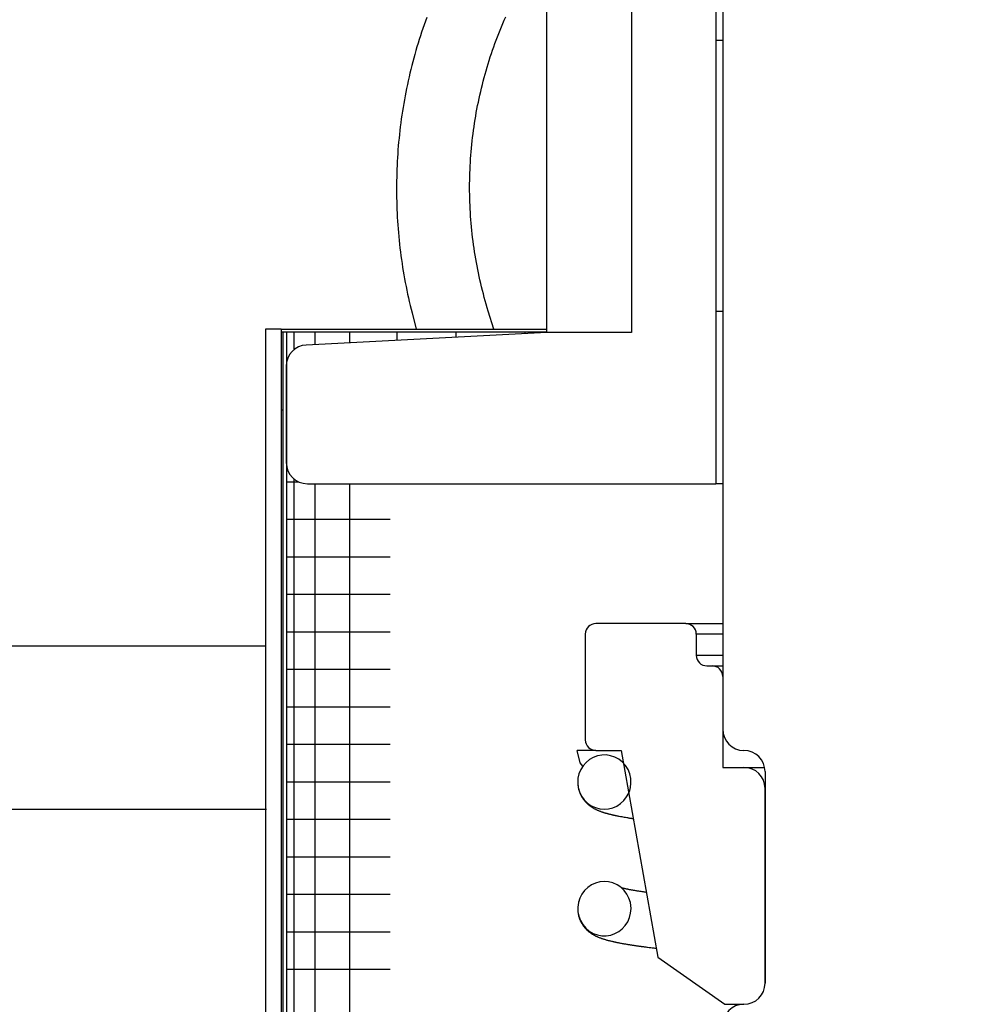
# Model space of a CAD drawing. Extents: x -169 to 2224, y 0 to 2796.
# Tile 271 of 530: x 1601.66 to 1603.07, y 973.31 to 974.77. Entities that reach past the tile are written whole.
import ezdxf

# ---------------------------------------------------------------- set-up
doc = ezdxf.new("R2010")
doc.units = 0
doc.header["$MEASUREMENT"] = 0
doc.header["$PDSIZE"] = 1
doc.layers.get('DEFPOINTS').update_dxf_attribs({"linetype": 'CONTINUOUS'})
doc.layers.add('DIM', color=3, linetype='CONTINUOUS')
doc.layers.add('SPILL-BUCKET', color=1, linetype='CONTINUOUS')
doc.styles.add('SIMPLEX', font='simplex')
doc.dimstyles.new('DIM64', dxfattribs={"dimscale": 64, "dimtxt": 0.09375, "dimasz": 0.09375, "dimexe": 0.0625, "dimexo": 0.0625, "dimgap": 0.046875, "dimtad": 1, "dimdec": 4, "dimzin": 3, "dimdsep": 46, "dimlunit": 4, "dimtxsty": 'SIMPLEX', "dimcen": 0, "dimclrd": 256, "dimclre": 256, "dimclrt": 256, "dimadec": 0, "dimazin": 0, "dimtfac": 1, "dimtdec": 4, "dimtmove": 0, "dimatfit": 3, "dimfxl": 1, "dimfrac": 2, "dimtolj": 1, "dimtzin": 0, "dimarcsym": 0})

# ---------------------------------------------------------------- blocks, each defined once
blk = doc.blocks.new('*D48')
at = {"layer": 'DEFPOINTS', "color": 0, "transparency": 16777216}
for p in [(2031.7725, 978.296), (1368.5472, 978.0147), (2031.7725, 700.5233)]:
    blk.add_point(p, dxfattribs=at)
at = {"layer": 'DIM', "lineweight": -2, "transparency": 16777216}
for p, q in [((2031.7725, 974.296), (2031.7725, 696.5233)), ((1368.5472, 974.0147), (1368.5472, 696.5233)), ((1374.5472, 700.5233), (2025.7725, 700.5233))]:
    blk.add_line(p, q, dxfattribs=at)
at = {"layer": 'DIM', "transparency": 16777216}
for points in [[(1374.5472, 701.5233), (1374.5472, 699.5233), (1368.5472, 700.5233)], [(2025.7725, 701.5233), (2025.7725, 699.5233), (2031.7725, 700.5233)]]:
    blk.add_solid(points, dxfattribs=at)
at = {"layer": 'DIM', "transparency": 16777216, "insert": (1700.1599, 708.0947), "char_height": 6, "attachment_point": 5, "style": 'SIMPLEX'}
blk.add_mtext('\\A1;55\'-3 1/4" (F.V. TANK SLAB)', dxfattribs=at)

msp = doc.modelspace()

# ---------------------------------------------------------------- linework, layer by layer
at = {"layer": 'SPILL-BUCKET', "color": 1, "linetype": 'Continuous'}
for p, q in [((1602.68983, 975.76922), (1602.68983, 974.3372)), ((1602.44, 974.30578), (1602.44, 975.6443)), ((1602.56491, 975.6443), (1602.56491, 974.30578)), ((1602.69982, 974.73667), (1602.68983, 974.73667)), ((1602.68983, 974.3372), (1602.68983, 974.08237)), ((1602.68983, 974.3372), (1602.69234, 974.3372)), ((1602.69234, 974.3372), (1602.69982, 974.3372)), ((1602.44, 974.30578), (1602.08486, 974.28717)), ((1602.56491, 974.30578), (1602.44, 974.30578)), ((1602.05526, 974.25598), (1602.05526, 974.1136)), ((1602.08649, 974.08237), (1602.68983, 974.08237)), ((1602.69234, 974.08237), (1602.68983, 974.08237)), ((1602.69982, 974.08237), (1602.69234, 974.08237))]:
    msp.add_line(p, q, dxfattribs=at)
at = {"layer": 'SPILL-BUCKET', "linetype": 'Continuous'}
for p, q in [((1602.26067, 974.76538), (1602.25876, 974.75997)), ((1602.26262, 974.77077), (1602.26067, 974.76538)), ((1602.3751, 974.76192), (1602.37718, 974.76679)), ((1602.37718, 974.76679), (1602.37931, 974.77164)), ((1602.25689, 974.75455), (1602.25507, 974.74911)), ((1602.25876, 974.75997), (1602.25689, 974.75455)), ((1602.36911, 974.74721), (1602.37106, 974.75213)), ((1602.37106, 974.75213), (1602.37306, 974.75704)), ((1602.37306, 974.75704), (1602.3751, 974.76192)), ((1602.25155, 974.73819), (1602.24986, 974.73271)), ((1602.25329, 974.74366), (1602.25155, 974.73819)), ((1602.25507, 974.74911), (1602.25329, 974.74366)), ((1602.36349, 974.73236), (1602.36532, 974.73733)), ((1602.36532, 974.73733), (1602.36719, 974.74228)), ((1602.36719, 974.74228), (1602.36911, 974.74721)), ((1602.2466, 974.72172), (1602.24504, 974.7162)), ((1602.24821, 974.72722), (1602.2466, 974.72172)), ((1602.24986, 974.73271), (1602.24821, 974.72722)), ((1602.35825, 974.71737), (1602.35996, 974.72238)), ((1602.35996, 974.72238), (1602.3617, 974.72738)), ((1602.3617, 974.72738), (1602.36349, 974.73236)), ((1602.24351, 974.71067), (1602.24204, 974.70513)), ((1602.24504, 974.7162), (1602.24351, 974.71067)), ((1602.3534, 974.70225), (1602.35497, 974.7073)), ((1602.35497, 974.7073), (1602.35659, 974.71234)), ((1602.35659, 974.71234), (1602.35825, 974.71737)), ((1602.23921, 974.69401), (1602.23787, 974.68844)), ((1602.2406, 974.69958), (1602.23921, 974.69401)), ((1602.24204, 974.70513), (1602.2406, 974.69958)), ((1602.35038, 974.6921), (1602.35187, 974.69718)), ((1602.35187, 974.69718), (1602.3534, 974.70225)), ((1602.23656, 974.68286), (1602.23531, 974.67726)), ((1602.23787, 974.68844), (1602.23656, 974.68286)), ((1602.34618, 974.67678), (1602.34754, 974.6819)), ((1602.34754, 974.6819), (1602.34894, 974.68701)), ((1602.34894, 974.68701), (1602.35038, 974.6921)), ((1602.23292, 974.66604), (1602.23179, 974.66042)), ((1602.23409, 974.67165), (1602.23292, 974.66604)), ((1602.23531, 974.67726), (1602.23409, 974.67165)), ((1602.34237, 974.66137), (1602.34359, 974.66652)), ((1602.34359, 974.66652), (1602.34487, 974.67166)), ((1602.34487, 974.67166), (1602.34618, 974.67678)), ((1602.22967, 974.64915), (1602.22868, 974.6435)), ((1602.23071, 974.65479), (1602.22967, 974.64915)), ((1602.23179, 974.66042), (1602.23071, 974.65479)), ((1602.33895, 974.64586), (1602.34005, 974.65104)), ((1602.34005, 974.65104), (1602.34119, 974.65621)), ((1602.34119, 974.65621), (1602.34237, 974.66137)), ((1602.22773, 974.63785), (1602.22683, 974.63218)), ((1602.22868, 974.6435), (1602.22773, 974.63785)), ((1602.33594, 974.63027), (1602.3369, 974.63548)), ((1602.3369, 974.63548), (1602.3379, 974.64067)), ((1602.3379, 974.64067), (1602.33895, 974.64586)), ((1602.22515, 974.62084), (1602.22438, 974.61516)), ((1602.22597, 974.62651), (1602.22515, 974.62084)), ((1602.22683, 974.63218), (1602.22597, 974.62651)), ((1602.33332, 974.61461), (1602.33415, 974.61984)), ((1602.33415, 974.61984), (1602.33502, 974.62506)), ((1602.33502, 974.62506), (1602.33594, 974.63027)), ((1602.22366, 974.60947), (1602.22298, 974.60377)), ((1602.22438, 974.61516), (1602.22366, 974.60947)), ((1602.3318, 974.60414), (1602.33254, 974.60938)), ((1602.33254, 974.60938), (1602.33332, 974.61461)), ((1602.22175, 974.59237), (1602.2212, 974.58666)), ((1602.22234, 974.59807), (1602.22175, 974.59237)), ((1602.22298, 974.60377), (1602.22234, 974.59807)), ((1602.32985, 974.58838), (1602.33045, 974.59364)), ((1602.33045, 974.59364), (1602.3311, 974.59889)), ((1602.3311, 974.59889), (1602.3318, 974.60414)), ((1602.2207, 974.58095), (1602.22024, 974.57524)), ((1602.2212, 974.58666), (1602.2207, 974.58095)), ((1602.3283, 974.57257), (1602.32877, 974.57785)), ((1602.32877, 974.57785), (1602.32929, 974.58311)), ((1602.32929, 974.58311), (1602.32985, 974.58838)), ((1602.21946, 974.56379), (1602.21914, 974.55807)), ((1602.21983, 974.56952), (1602.21946, 974.56379)), ((1602.22024, 974.57524), (1602.21983, 974.56952)), ((1602.32716, 974.55674), (1602.3275, 974.56202)), ((1602.3275, 974.56202), (1602.32788, 974.5673)), ((1602.32788, 974.5673), (1602.3283, 974.57257)), ((1602.21887, 974.55234), (1602.21863, 974.54661)), ((1602.21914, 974.55807), (1602.21887, 974.55234)), ((1602.32663, 974.54617), (1602.32687, 974.55145)), ((1602.32687, 974.55145), (1602.32716, 974.55674)), ((1602.21831, 974.53515), (1602.21821, 974.52942)), ((1602.21845, 974.54088), (1602.21831, 974.53515)), ((1602.21863, 974.54661), (1602.21845, 974.54088)), ((1602.32616, 974.53029), (1602.32627, 974.53559)), ((1602.32627, 974.53559), (1602.32643, 974.54088)), ((1602.32643, 974.54088), (1602.32663, 974.54617)), ((1602.21816, 974.52368), (1602.21815, 974.51795)), ((1602.21815, 974.51795), (1602.21815, 974.51604)), ((1602.21821, 974.52942), (1602.21816, 974.52368)), ((1602.32608, 974.51971), (1602.3261, 974.525)), ((1602.3261, 974.51442), (1602.32608, 974.51971)), ((1602.3261, 974.525), (1602.32616, 974.53029)), ((1602.21815, 974.51604), (1602.21817, 974.51031)), ((1602.21817, 974.51031), (1602.21824, 974.50457)), ((1602.21824, 974.50457), (1602.21835, 974.49884)), ((1602.32617, 974.50912), (1602.3261, 974.51442)), ((1602.32629, 974.50383), (1602.32617, 974.50912)), ((1602.32645, 974.49854), (1602.32629, 974.50383)), ((1602.21835, 974.49884), (1602.2185, 974.49311)), ((1602.2185, 974.49311), (1602.21871, 974.48738)), ((1602.32665, 974.49325), (1602.32645, 974.49854)), ((1602.3269, 974.48797), (1602.32665, 974.49325)), ((1602.21871, 974.48738), (1602.21895, 974.48165)), ((1602.21895, 974.48165), (1602.21924, 974.47592)), ((1602.21924, 974.47592), (1602.21958, 974.4702)), ((1602.3272, 974.48268), (1602.3269, 974.48797)), ((1602.32754, 974.4774), (1602.3272, 974.48268)), ((1602.32793, 974.47212), (1602.32754, 974.4774)), ((1602.21958, 974.4702), (1602.21996, 974.46448)), ((1602.21996, 974.46448), (1602.22039, 974.45876)), ((1602.32836, 974.46685), (1602.32793, 974.47212)), ((1602.32883, 974.46157), (1602.32836, 974.46685)), ((1602.32935, 974.45631), (1602.32883, 974.46157)), ((1602.22039, 974.45876), (1602.22086, 974.45305)), ((1602.22086, 974.45305), (1602.22137, 974.44733)), ((1602.22137, 974.44733), (1602.22194, 974.44163)), ((1602.32992, 974.45104), (1602.32935, 974.45631)), ((1602.33053, 974.44579), (1602.32992, 974.45104)), ((1602.33118, 974.44054), (1602.33053, 974.44579)), ((1602.22194, 974.44163), (1602.22254, 974.43593)), ((1602.22254, 974.43593), (1602.22319, 974.43023)), ((1602.33188, 974.43529), (1602.33118, 974.44054)), ((1602.33263, 974.43005), (1602.33188, 974.43529)), ((1602.22319, 974.43023), (1602.22389, 974.42454)), ((1602.22389, 974.42454), (1602.22463, 974.41885)), ((1602.22463, 974.41885), (1602.22541, 974.41317)), ((1602.33342, 974.42481), (1602.33263, 974.43005)), ((1602.33425, 974.41959), (1602.33342, 974.42481)), ((1602.33513, 974.41437), (1602.33425, 974.41959)), ((1602.22541, 974.41317), (1602.22624, 974.4075)), ((1602.22624, 974.4075), (1602.22712, 974.40183)), ((1602.22712, 974.40183), (1602.22804, 974.39617)), ((1602.33605, 974.40916), (1602.33513, 974.41437)), ((1602.33702, 974.40395), (1602.33605, 974.40916)), ((1602.33803, 974.39876), (1602.33702, 974.40395)), ((1602.22804, 974.39617), (1602.229, 974.39052)), ((1602.229, 974.39052), (1602.23001, 974.38487)), ((1602.33908, 974.39357), (1602.33803, 974.39876)), ((1602.34018, 974.38839), (1602.33908, 974.39357)), ((1602.34133, 974.38323), (1602.34018, 974.38839)), ((1602.23001, 974.38487), (1602.23106, 974.37923)), ((1602.23106, 974.37923), (1602.23215, 974.3736)), ((1602.23215, 974.3736), (1602.2333, 974.36799)), ((1602.34251, 974.37807), (1602.34133, 974.38323)), ((1602.34375, 974.37292), (1602.34251, 974.37807)), ((1602.34502, 974.36778), (1602.34375, 974.37292)), ((1602.2333, 974.36799), (1602.23448, 974.36237)), ((1602.23448, 974.36237), (1602.23571, 974.35677)), ((1602.34634, 974.36265), (1602.34502, 974.36778)), ((1602.3477, 974.35754), (1602.34634, 974.36265)), ((1602.23571, 974.35677), (1602.23698, 974.35118)), ((1602.23698, 974.35118), (1602.2383, 974.3456)), ((1602.2383, 974.3456), (1602.23966, 974.34003)), ((1602.34911, 974.35244), (1602.3477, 974.35754)), ((1602.35056, 974.34734), (1602.34911, 974.35244)), ((1602.35205, 974.34227), (1602.35056, 974.34734)), ((1602.23966, 974.34003), (1602.24106, 974.33447)), ((1602.24106, 974.33447), (1602.24725, 974.31077)), ((1602.35359, 974.3372), (1602.35205, 974.34227)), ((1602.36185, 974.31077), (1602.35359, 974.3372)), ((1602.64517, 973.87601), (1602.51245, 973.87601)), ((1602.64517, 973.87601), (1602.65141, 973.87601)), ((1602.65141, 973.87601), (1602.69982, 973.87601)), ((1602.49684, 973.8604), (1602.49684, 973.70425)), ((1602.69982, 973.8604), (1602.66079, 973.8604)), ((1602.66079, 973.8604), (1602.66079, 973.82917)), ((1602.66079, 973.82917), (1602.67072, 973.82917)), ((1602.67072, 973.82917), (1602.69982, 973.82917)), ((1602.6764, 973.81355), (1602.68421, 973.81355)), ((1602.68421, 973.81355), (1602.68814, 973.81355)), ((1602.68814, 973.81355), (1602.69982, 973.81355)), ((1602.69982, 973.79794), (1602.69982, 973.66366)), ((1602.51245, 973.68864), (1602.54992, 973.68864)), ((1602.54992, 973.68864), (1602.60375, 973.38335)), ((1602.69982, 973.66366), (1602.73105, 973.66366)), ((1602.73105, 973.66366), (1602.73884, 973.66366)), ((1602.73884, 973.66366), (1602.76165, 973.66366)), ((1602.60375, 973.38335), (1602.70294, 973.3139)), ((1602.70294, 973.3139), (1602.73105, 973.3139))]:
    msp.add_line(p, q, dxfattribs=at)
at = {"layer": 'SPILL-BUCKET', "color": 7, "linetype": 'Continuous'}
for p, q in [((1602.69982, 974.7669), (1602.69982, 973.71987)), ((1602.04777, 974.31077), (1602.02478, 974.31077)), ((1602.02478, 974.31077), (1602.02478, 972.03733)), ((1602.04777, 974.31077), (1602.04777, 972.03733)), ((1602.04777, 974.31077), (1602.44001, 974.31077)), ((1602.04777, 974.30661), (1602.44005, 974.30661)), ((1602.05026, 974.30661), (1602.05026, 972.03733)), ((1602.05576, 974.30661), (1602.05576, 972.03733)), ((1602.06624, 974.30661), (1602.06624, 974.27974)), ((1602.09742, 974.30661), (1602.09742, 974.28782)), ((1602.14858, 974.30661), (1602.14858, 974.29048)), ((1602.21851, 974.30661), (1602.21851, 974.29417)), ((1602.30558, 974.30661), (1602.30558, 974.2987)), ((1602.40775, 974.30661), (1602.40775, 974.30406)), ((1602.04777, 974.19154), (1602.04839, 974.19154)), ((1602.04839, 974.19154), (1602.05027, 974.19154)), ((1602.05576, 974.08522), (1602.0602, 974.08522)), ((1602.0602, 974.08522), (1602.07346, 974.08522)), ((1602.06624, 974.08982), (1602.06624, 972.19309)), ((1602.09742, 974.08234), (1602.09742, 972.19316)), ((1602.14858, 974.08234), (1602.14858, 972.19316)), ((1602.05576, 974.02987), (1602.06204, 974.02987)), ((1602.06204, 974.02987), (1602.0808, 974.02987)), ((1602.0808, 974.02987), (1602.11178, 974.02987)), ((1602.11178, 974.02987), (1602.15453, 974.02987)), ((1602.15453, 974.02987), (1602.20846, 974.02987)), ((1602.05576, 973.97452), (1602.06204, 973.97452)), ((1602.06204, 973.97452), (1602.0808, 973.97452)), ((1602.0808, 973.97452), (1602.11178, 973.97452)), ((1602.11178, 973.97452), (1602.15453, 973.97452)), ((1602.15453, 973.97452), (1602.20846, 973.97452)), ((1602.05576, 973.91917), (1602.06204, 973.91917)), ((1602.06204, 973.91917), (1602.0808, 973.91917)), ((1602.0808, 973.91917), (1602.11178, 973.91917)), ((1602.11178, 973.91917), (1602.15453, 973.91917)), ((1602.15453, 973.91917), (1602.20846, 973.91917)), ((1602.05576, 973.86382), (1602.06204, 973.86382)), ((1602.06204, 973.86382), (1602.0808, 973.86382)), ((1602.0808, 973.86382), (1602.11178, 973.86382)), ((1602.11178, 973.86382), (1602.15453, 973.86382)), ((1602.15453, 973.86382), (1602.20846, 973.86382)), ((1602.02467, 973.84272), (1601.20794, 973.84272)), ((1602.05576, 973.80848), (1602.06204, 973.80848)), ((1602.06204, 973.80848), (1602.0808, 973.80848)), ((1602.0808, 973.80848), (1602.11178, 973.80848)), ((1602.11178, 973.80848), (1602.15453, 973.80848)), ((1602.15453, 973.80848), (1602.20846, 973.80848)), ((1602.05576, 973.75313), (1602.06204, 973.75313)), ((1602.06204, 973.75313), (1602.0808, 973.75313)), ((1602.0808, 973.75313), (1602.11178, 973.75313)), ((1602.11178, 973.75313), (1602.15453, 973.75313)), ((1602.15453, 973.75313), (1602.20846, 973.75313)), ((1602.05576, 973.69778), (1602.06204, 973.69778)), ((1602.06204, 973.69778), (1602.0808, 973.69778)), ((1602.0808, 973.69778), (1602.11178, 973.69778)), ((1602.11178, 973.69778), (1602.15453, 973.69778)), ((1602.15453, 973.69778), (1602.20846, 973.69778)), ((1602.48935, 973.67056), (1602.48503, 973.68864)), ((1602.51245, 973.68864), (1602.48503, 973.68864)), ((1602.50303, 973.67522), (1602.49794, 973.67105)), ((1602.50869, 973.67844), (1602.50303, 973.67522)), ((1602.5148, 973.68069), (1602.50869, 973.67844)), ((1602.52123, 973.68187), (1602.5148, 973.68069)), ((1602.52775, 973.68196), (1602.52123, 973.68187)), ((1602.53429, 973.68093), (1602.52775, 973.68196)), ((1602.54056, 973.67881), (1602.53429, 973.68093)), ((1602.54647, 973.67558), (1602.54056, 973.67881)), ((1602.55175, 973.67139), (1602.54647, 973.67558)), ((1602.49009, 973.66043), (1602.48755, 973.65425)), ((1602.49346, 973.66541), (1602.48935, 973.67056)), ((1602.4936, 973.66612), (1602.49009, 973.66043)), ((1602.49794, 973.67105), (1602.4936, 973.66612)), ((1602.5563, 973.66628), (1602.55175, 973.67139)), ((1602.55992, 973.66047), (1602.5563, 973.66628)), ((1602.56251, 973.65411), (1602.55992, 973.66047)), ((1602.48606, 973.64762), (1602.48568, 973.64084)), ((1602.48755, 973.65425), (1602.48606, 973.64762)), ((1602.56399, 973.6474), (1602.56251, 973.65411)), ((1602.56432, 973.64054), (1602.56399, 973.6474)), ((1602.76228, 973.65741), (1602.76228, 973.34512)), ((1602.05576, 973.64243), (1602.06204, 973.64243)), ((1602.06204, 973.64243), (1602.0808, 973.64243)), ((1602.0808, 973.64243), (1602.11178, 973.64243)), ((1602.11178, 973.64243), (1602.15453, 973.64243)), ((1602.15453, 973.64243), (1602.20846, 973.64243)), ((1602.48568, 973.64084), (1602.48645, 973.63402)), ((1602.48592, 973.63732), (1602.48597, 973.63685)), ((1602.48597, 973.63685), (1602.48622, 973.63508)), ((1602.48622, 973.63508), (1602.48654, 973.63333)), ((1602.48645, 973.63402), (1602.48835, 973.62743)), ((1602.48654, 973.63333), (1602.4869, 973.63171)), ((1602.4869, 973.63171), (1602.48732, 973.63013)), ((1602.56245, 973.62969), (1602.5635, 973.63371)), ((1602.5635, 973.63371), (1602.56432, 973.64054)), ((1602.76228, 973.34512), (1602.76228, 973.63243)), ((1602.48732, 973.63013), (1602.48772, 973.62881)), ((1602.48772, 973.62881), (1602.48816, 973.62754)), ((1602.48816, 973.62754), (1602.48856, 973.62646)), ((1602.48835, 973.62743), (1602.49134, 973.62126)), ((1602.48856, 973.62646), (1602.48899, 973.62541)), ((1602.48899, 973.62541), (1602.48941, 973.62443)), ((1602.48941, 973.62443), (1602.48985, 973.62348)), ((1602.48985, 973.62348), (1602.49037, 973.62243)), ((1602.49037, 973.62243), (1602.4909, 973.62143)), ((1602.4909, 973.62143), (1602.49142, 973.62051)), ((1602.49134, 973.62126), (1602.49533, 973.61568)), ((1602.49142, 973.62051), (1602.49193, 973.61965)), ((1602.49193, 973.61965), (1602.4925, 973.61873)), ((1602.4925, 973.61873), (1602.49309, 973.61784)), ((1602.49309, 973.61784), (1602.49381, 973.61681)), ((1602.49381, 973.61681), (1602.49456, 973.61581)), ((1602.5538, 973.61469), (1602.55786, 973.61995)), ((1602.55786, 973.61995), (1602.56099, 973.6258)), ((1602.56099, 973.6258), (1602.56245, 973.62969)), ((1602.49456, 973.61581), (1602.49545, 973.61469)), ((1602.49533, 973.61568), (1602.50016, 973.61092)), ((1602.49545, 973.61469), (1602.49637, 973.6136)), ((1602.49637, 973.6136), (1602.49743, 973.61243)), ((1602.49743, 973.61243), (1602.4985, 973.61133)), ((1602.4985, 973.61133), (1602.49956, 973.61031)), ((1602.49956, 973.61031), (1602.5006, 973.60937)), ((1602.50016, 973.61092), (1602.50573, 973.60706)), ((1602.5006, 973.60937), (1602.50159, 973.60853)), ((1602.50159, 973.60853), (1602.50256, 973.60774)), ((1602.50256, 973.60774), (1602.50344, 973.60707)), ((1602.50344, 973.60707), (1602.50431, 973.60643)), ((1602.50431, 973.60643), (1602.50506, 973.6059)), ((1602.50506, 973.6059), (1602.50579, 973.60541)), ((1602.50573, 973.60706), (1602.51177, 973.60426)), ((1602.50579, 973.60541), (1602.50635, 973.60504)), ((1602.50635, 973.60504), (1602.50689, 973.6047)), ((1602.50689, 973.6047), (1602.50753, 973.6043)), ((1602.50753, 973.6043), (1602.50817, 973.60392)), ((1602.50817, 973.60392), (1602.5089, 973.6035)), ((1602.5089, 973.6035), (1602.50963, 973.60309)), ((1602.50963, 973.60309), (1602.51034, 973.6027)), ((1602.51034, 973.6027), (1602.51105, 973.60233)), ((1602.51105, 973.60233), (1602.51171, 973.60199)), ((1602.51177, 973.60426), (1602.5182, 973.60252)), ((1602.5182, 973.60252), (1602.52473, 973.60192)), ((1602.52473, 973.60192), (1602.53127, 973.60243)), ((1602.53127, 973.60243), (1602.53758, 973.60402)), ((1602.53758, 973.60402), (1602.54354, 973.60664)), ((1602.54354, 973.60664), (1602.549, 973.61024)), ((1602.549, 973.61024), (1602.5538, 973.61469)), ((1602.02598, 973.60161), (1601.45762, 973.60161)), ((1602.51171, 973.60199), (1602.51236, 973.60167)), ((1602.51236, 973.60167), (1602.51314, 973.6013)), ((1602.51314, 973.6013), (1602.51392, 973.60094)), ((1602.51392, 973.60094), (1602.51462, 973.60063)), ((1602.51462, 973.60063), (1602.51532, 973.60032)), ((1602.51532, 973.60032), (1602.51595, 973.60005)), ((1602.51595, 973.60005), (1602.51658, 973.59979)), ((1602.51658, 973.59979), (1602.51742, 973.59946)), ((1602.51742, 973.59946), (1602.51826, 973.59913)), ((1602.51826, 973.59913), (1602.51912, 973.59881)), ((1602.51912, 973.59881), (1602.51997, 973.5985)), ((1602.51997, 973.5985), (1602.5208, 973.5982)), ((1602.5208, 973.5982), (1602.52164, 973.59792)), ((1602.52164, 973.59792), (1602.52241, 973.59766)), ((1602.52241, 973.59766), (1602.52318, 973.59741)), ((1602.52318, 973.59741), (1602.52382, 973.59721)), ((1602.52382, 973.59721), (1602.52446, 973.597)), ((1602.52446, 973.597), (1602.52521, 973.59677)), ((1602.52521, 973.59677), (1602.52597, 973.59655)), ((1602.52597, 973.59655), (1602.52681, 973.5963)), ((1602.52681, 973.5963), (1602.52765, 973.59606)), ((1602.52765, 973.59606), (1602.52845, 973.59584)), ((1602.52845, 973.59584), (1602.52925, 973.59562)), ((1602.52925, 973.59562), (1602.53, 973.59541)), ((1602.53, 973.59541), (1602.53076, 973.59521)), ((1602.53076, 973.59521), (1602.53156, 973.59501)), ((1602.53156, 973.59501), (1602.53238, 973.5948)), ((1602.53238, 973.5948), (1602.53325, 973.59458)), ((1602.53325, 973.59458), (1602.53413, 973.59437)), ((1602.53413, 973.59437), (1602.53504, 973.59415)), ((1602.53504, 973.59415), (1602.53595, 973.59394)), ((1602.53595, 973.59394), (1602.53654, 973.5938)), ((1602.53654, 973.5938), (1602.53714, 973.59366)), ((1602.53714, 973.59366), (1602.53767, 973.59354)), ((1602.53767, 973.59354), (1602.53821, 973.59342)), ((1602.53821, 973.59342), (1602.53873, 973.59331)), ((1602.53873, 973.59331), (1602.53925, 973.59319)), ((1602.53925, 973.59319), (1602.53986, 973.59306)), ((1602.53986, 973.59306), (1602.54047, 973.59293)), ((1602.54047, 973.59293), (1602.54116, 973.59278)), ((1602.54116, 973.59278), (1602.54186, 973.59263)), ((1602.54186, 973.59263), (1602.54263, 973.59247)), ((1602.54263, 973.59247), (1602.54341, 973.59231)), ((1602.54341, 973.59231), (1602.54423, 973.59215)), ((1602.54423, 973.59215), (1602.54506, 973.59198)), ((1602.54506, 973.59198), (1602.54594, 973.59181)), ((1602.54594, 973.59181), (1602.54683, 973.59164)), ((1602.54683, 973.59164), (1602.5487, 973.59128)), ((1602.5487, 973.59128), (1602.55061, 973.59093)), ((1602.55061, 973.59093), (1602.55246, 973.59059)), ((1602.55246, 973.59059), (1602.55436, 973.59025)), ((1602.55436, 973.59025), (1602.5562, 973.58993)), ((1602.5562, 973.58993), (1602.55807, 973.58962)), ((1602.55807, 973.58962), (1602.55916, 973.58944)), ((1602.55916, 973.58944), (1602.56026, 973.58925)), ((1602.56026, 973.58925), (1602.5613, 973.58908)), ((1602.5613, 973.58908), (1602.56234, 973.58892)), ((1602.56234, 973.58892), (1602.56326, 973.58877)), ((1602.56326, 973.58877), (1602.56418, 973.58862)), ((1602.56418, 973.58862), (1602.56499, 973.5885)), ((1602.56499, 973.5885), (1602.56579, 973.58837)), ((1602.56579, 973.58837), (1602.56647, 973.58827)), ((1602.56647, 973.58827), (1602.56715, 973.58816)), ((1602.56715, 973.58816), (1602.56766, 973.58809)), ((1602.05576, 973.58708), (1602.06204, 973.58708)), ((1602.06204, 973.58708), (1602.0808, 973.58708)), ((1602.0808, 973.58708), (1602.11178, 973.58708)), ((1602.11178, 973.58708), (1602.15453, 973.58708)), ((1602.15453, 973.58708), (1602.20846, 973.58708)), ((1602.05576, 973.53173), (1602.06204, 973.53173)), ((1602.06204, 973.53173), (1602.0808, 973.53173)), ((1602.0808, 973.53173), (1602.11178, 973.53173)), ((1602.11178, 973.53173), (1602.15453, 973.53173)), ((1602.15453, 973.53173), (1602.20846, 973.53173)), ((1602.50049, 973.48638), (1602.49573, 973.48181)), ((1602.50587, 973.49006), (1602.50049, 973.48638)), ((1602.5118, 973.49279), (1602.50587, 973.49006)), ((1602.51809, 973.49449), (1602.5118, 973.49279)), ((1602.52458, 973.49512), (1602.51809, 973.49449)), ((1602.53115, 973.49463), (1602.52458, 973.49512)), ((1602.53754, 973.49304), (1602.53115, 973.49463)), ((1602.54368, 973.49033), (1602.53754, 973.49304)), ((1602.54926, 973.48661), (1602.54368, 973.49033)), ((1602.55419, 973.48194), (1602.54926, 973.48661)), ((1602.05576, 973.47639), (1602.06204, 973.47639)), ((1602.06204, 973.47639), (1602.0808, 973.47639)), ((1602.0808, 973.47639), (1602.11178, 973.47639)), ((1602.11178, 973.47639), (1602.15453, 973.47639)), ((1602.15453, 973.47639), (1602.20846, 973.47639)), ((1602.49179, 973.47652), (1602.48873, 973.47055)), ((1602.49573, 973.48181), (1602.49179, 973.47652)), ((1602.55076, 973.4856), (1602.55028, 973.48573)), ((1602.55121, 973.48549), (1602.55076, 973.4856)), ((1602.55167, 973.48537), (1602.55121, 973.48549)), ((1602.5521, 973.48527), (1602.55167, 973.48537)), ((1602.55255, 973.48516), (1602.5521, 973.48527)), ((1602.55296, 973.48506), (1602.55255, 973.48516)), ((1602.55338, 973.48496), (1602.55296, 973.48506)), ((1602.55379, 973.48486), (1602.55338, 973.48496)), ((1602.55422, 973.48477), (1602.55379, 973.48486)), ((1602.55826, 973.47649), (1602.55419, 973.48194)), ((1602.55471, 973.48466), (1602.55422, 973.48477)), ((1602.55521, 973.48454), (1602.55471, 973.48466)), ((1602.55598, 973.48438), (1602.55521, 973.48454)), ((1602.55678, 973.4842), (1602.55598, 973.48438)), ((1602.55765, 973.48402), (1602.55678, 973.4842)), ((1602.55854, 973.48383), (1602.55765, 973.48402)), ((1602.56134, 973.47044), (1602.55826, 973.47649)), ((1602.55944, 973.48365), (1602.55854, 973.48383)), ((1602.56036, 973.48347), (1602.55944, 973.48365)), ((1602.56129, 973.48329), (1602.56036, 973.48347)), ((1602.56224, 973.48311), (1602.56129, 973.48329)), ((1602.56319, 973.48293), (1602.56224, 973.48311)), ((1602.56417, 973.48274), (1602.56319, 973.48293)), ((1602.56514, 973.48257), (1602.56417, 973.48274)), ((1602.56614, 973.48238), (1602.56514, 973.48257)), ((1602.56713, 973.48221), (1602.56614, 973.48238)), ((1602.56814, 973.48203), (1602.56713, 973.48221)), ((1602.56915, 973.48186), (1602.56814, 973.48203)), ((1602.57017, 973.48169), (1602.56915, 973.48186)), ((1602.57127, 973.4815), (1602.57017, 973.48169)), ((1602.57239, 973.48131), (1602.57127, 973.4815)), ((1602.5736, 973.48112), (1602.57239, 973.48131)), ((1602.57482, 973.48092), (1602.5736, 973.48112)), ((1602.57614, 973.48071), (1602.57482, 973.48092)), ((1602.57748, 973.4805), (1602.57614, 973.48071)), ((1602.57852, 973.48034), (1602.57748, 973.4805)), ((1602.57956, 973.48018), (1602.57852, 973.48034)), ((1602.5806, 973.48003), (1602.57956, 973.48018)), ((1602.58165, 973.47987), (1602.5806, 973.48003)), ((1602.58263, 973.47973), (1602.58165, 973.47987)), ((1602.58362, 973.47958), (1602.58263, 973.47973)), ((1602.58454, 973.47945), (1602.58362, 973.47958)), ((1602.58547, 973.47931), (1602.58454, 973.47945)), ((1602.58688, 973.47911), (1602.58547, 973.47931)), ((1602.48669, 973.46415), (1602.48574, 973.45741)), ((1602.48574, 973.45741), (1602.48591, 973.45059)), ((1602.48873, 973.47055), (1602.48669, 973.46415)), ((1602.48687, 973.46482), (1602.48683, 973.46467)), ((1602.48699, 973.4653), (1602.48687, 973.46482)), ((1602.48711, 973.46576), (1602.48699, 973.4653)), ((1602.56337, 973.46396), (1602.56134, 973.47044)), ((1602.56409, 973.45963), (1602.56337, 973.46396)), ((1602.56435, 973.45525), (1602.56409, 973.45963)), ((1602.4859, 973.45055), (1602.48619, 973.44835)), ((1602.48591, 973.45059), (1602.48724, 973.44385)), ((1602.48619, 973.44835), (1602.48638, 973.4472)), ((1602.48638, 973.4472), (1602.48661, 973.44607)), ((1602.48661, 973.44607), (1602.48681, 973.44515)), ((1602.48681, 973.44515), (1602.48703, 973.44425)), ((1602.48703, 973.44425), (1602.48722, 973.44354)), ((1602.48722, 973.44354), (1602.48743, 973.44284)), ((1602.48724, 973.44385), (1602.48967, 973.43743)), ((1602.48743, 973.44284), (1602.4876, 973.44225)), ((1602.4876, 973.44225), (1602.48779, 973.44168)), ((1602.56217, 973.4419), (1602.56381, 973.44849)), ((1602.56381, 973.44849), (1602.56435, 973.45525)), ((1602.48779, 973.44168), (1602.48801, 973.44101)), ((1602.48801, 973.44101), (1602.48824, 973.44037)), ((1602.48824, 973.44037), (1602.48852, 973.43963)), ((1602.48852, 973.43963), (1602.48881, 973.43891)), ((1602.48881, 973.43891), (1602.48915, 973.4381)), ((1602.48915, 973.4381), (1602.4895, 973.4373)), ((1602.4895, 973.4373), (1602.49009, 973.43605)), ((1602.48967, 973.43743), (1602.49316, 973.43154)), ((1602.49009, 973.43605), (1602.49072, 973.43483)), ((1602.49072, 973.43483), (1602.49135, 973.4337)), ((1602.49135, 973.4337), (1602.49201, 973.43258)), ((1602.49201, 973.43258), (1602.49264, 973.43158)), ((1602.49264, 973.43158), (1602.4933, 973.43061)), ((1602.49316, 973.43154), (1602.49759, 973.42632)), ((1602.4933, 973.43061), (1602.49391, 973.42974)), ((1602.49391, 973.42974), (1602.49454, 973.4289)), ((1602.49454, 973.4289), (1602.49512, 973.42816)), ((1602.49512, 973.42816), (1602.49571, 973.42744)), ((1602.55142, 973.42537), (1602.55586, 973.4302)), ((1602.55586, 973.4302), (1602.5595, 973.43579)), ((1602.5595, 973.43579), (1602.56217, 973.4419)), ((1602.05576, 973.42104), (1602.06204, 973.42104)), ((1602.06204, 973.42104), (1602.0808, 973.42104)), ((1602.0808, 973.42104), (1602.11178, 973.42104)), ((1602.11178, 973.42104), (1602.15453, 973.42104)), ((1602.15453, 973.42104), (1602.20846, 973.42104)), ((1602.49571, 973.42744), (1602.49632, 973.42673)), ((1602.49632, 973.42673), (1602.49693, 973.42604)), ((1602.49693, 973.42604), (1602.49762, 973.4253)), ((1602.49759, 973.42632), (1602.50277, 973.422)), ((1602.49762, 973.4253), (1602.49831, 973.42459)), ((1602.49831, 973.42459), (1602.49884, 973.42406)), ((1602.49884, 973.42406), (1602.49938, 973.42355)), ((1602.49938, 973.42355), (1602.49989, 973.42307)), ((1602.49989, 973.42307), (1602.50041, 973.4226)), ((1602.50041, 973.4226), (1602.50085, 973.42221)), ((1602.50085, 973.42221), (1602.5013, 973.42184)), ((1602.5013, 973.42184), (1602.50166, 973.42154)), ((1602.50166, 973.42154), (1602.50202, 973.42124)), ((1602.50202, 973.42124), (1602.5023, 973.42102)), ((1602.5023, 973.42102), (1602.50257, 973.4208)), ((1602.50257, 973.4208), (1602.50299, 973.42048)), ((1602.50277, 973.422), (1602.50862, 973.41862)), ((1602.50299, 973.42048), (1602.50339, 973.42017)), ((1602.50339, 973.42017), (1602.50391, 973.41978)), ((1602.50391, 973.41978), (1602.50443, 973.41941)), ((1602.50443, 973.41941), (1602.50507, 973.41896)), ((1602.50507, 973.41896), (1602.50571, 973.41853)), ((1602.50571, 973.41853), (1602.5064, 973.41808)), ((1602.5064, 973.41808), (1602.50707, 973.41765)), ((1602.50707, 973.41765), (1602.50776, 973.41723)), ((1602.50776, 973.41723), (1602.50843, 973.41683)), ((1602.50843, 973.41683), (1602.50907, 973.41646)), ((1602.50862, 973.41862), (1602.51485, 973.41635)), ((1602.50907, 973.41646), (1602.50971, 973.41611)), ((1602.50971, 973.41611), (1602.51037, 973.41575)), ((1602.51037, 973.41575), (1602.51102, 973.41541)), ((1602.51102, 973.41541), (1602.51157, 973.41513)), ((1602.51157, 973.41513), (1602.51211, 973.41486)), ((1602.51211, 973.41486), (1602.51263, 973.41461)), ((1602.51263, 973.41461), (1602.51315, 973.41436)), ((1602.51315, 973.41436), (1602.51368, 973.41412)), ((1602.51368, 973.41412), (1602.5142, 973.41388)), ((1602.5142, 973.41388), (1602.51499, 973.41353)), ((1602.51485, 973.41635), (1602.52137, 973.41516)), ((1602.51499, 973.41353), (1602.51576, 973.4132)), ((1602.51576, 973.4132), (1602.51659, 973.41286)), ((1602.52137, 973.41516), (1602.52791, 973.4151)), ((1602.52791, 973.4151), (1602.53436, 973.41613)), ((1602.53436, 973.41613), (1602.54052, 973.41824)), ((1602.54052, 973.41824), (1602.54625, 973.42133)), ((1602.54625, 973.42133), (1602.55142, 973.42537)), ((1602.51659, 973.41286), (1602.51742, 973.41253)), ((1602.51742, 973.41253), (1602.51832, 973.41218)), ((1602.51832, 973.41218), (1602.51921, 973.41184)), ((1602.51921, 973.41184), (1602.5201, 973.41152)), ((1602.5201, 973.41152), (1602.52099, 973.4112)), ((1602.52099, 973.4112), (1602.52179, 973.41093)), ((1602.52179, 973.41093), (1602.52259, 973.41066)), ((1602.52259, 973.41066), (1602.52347, 973.41038)), ((1602.52347, 973.41038), (1602.52434, 973.4101)), ((1602.52434, 973.4101), (1602.52518, 973.40985)), ((1602.52518, 973.40985), (1602.52603, 973.40959)), ((1602.52603, 973.40959), (1602.52689, 973.40934)), ((1602.52689, 973.40934), (1602.52776, 973.40909)), ((1602.52776, 973.40909), (1602.52875, 973.40882)), ((1602.52875, 973.40882), (1602.52974, 973.40855)), ((1602.52974, 973.40855), (1602.53085, 973.40826)), ((1602.53085, 973.40826), (1602.53198, 973.40797)), ((1602.53198, 973.40797), (1602.53313, 973.40768)), ((1602.53313, 973.40768), (1602.53429, 973.4074)), ((1602.53429, 973.4074), (1602.53543, 973.40712)), ((1602.53543, 973.40712), (1602.53658, 973.40686)), ((1602.53658, 973.40686), (1602.53745, 973.40666)), ((1602.53745, 973.40666), (1602.53833, 973.40646)), ((1602.53833, 973.40646), (1602.53916, 973.40628)), ((1602.53916, 973.40628), (1602.54, 973.40609)), ((1602.54, 973.40609), (1602.54084, 973.40591)), ((1602.54084, 973.40591), (1602.54169, 973.40574)), ((1602.54169, 973.40574), (1602.54254, 973.40556)), ((1602.54254, 973.40556), (1602.54341, 973.40538)), ((1602.54341, 973.40538), (1602.54437, 973.40519)), ((1602.54437, 973.40519), (1602.54534, 973.40499)), ((1602.54534, 973.40499), (1602.54645, 973.40477)), ((1602.54645, 973.40477), (1602.54757, 973.40456)), ((1602.54757, 973.40456), (1602.54875, 973.40433)), ((1602.54875, 973.40433), (1602.54995, 973.40411)), ((1602.54995, 973.40411), (1602.55125, 973.40387)), ((1602.55125, 973.40387), (1602.55256, 973.40364)), ((1602.55256, 973.40364), (1602.55383, 973.40341)), ((1602.55383, 973.40341), (1602.55511, 973.40319)), ((1602.55511, 973.40319), (1602.55632, 973.40298)), ((1602.55632, 973.40298), (1602.55755, 973.40277)), ((1602.55755, 973.40277), (1602.55871, 973.40257)), ((1602.55871, 973.40257), (1602.55988, 973.40238)), ((1602.55988, 973.40238), (1602.56098, 973.4022)), ((1602.56098, 973.4022), (1602.56208, 973.40202)), ((1602.56208, 973.40202), (1602.56312, 973.40186)), ((1602.56312, 973.40186), (1602.56417, 973.40169)), ((1602.56417, 973.40169), (1602.56523, 973.40153)), ((1602.56523, 973.40153), (1602.5663, 973.40136)), ((1602.5663, 973.40136), (1602.56743, 973.40119)), ((1602.56743, 973.40119), (1602.56856, 973.40102)), ((1602.56856, 973.40102), (1602.56974, 973.40084)), ((1602.56974, 973.40084), (1602.57093, 973.40066)), ((1602.57093, 973.40066), (1602.57173, 973.40054)), ((1602.57173, 973.40054), (1602.57254, 973.40042)), ((1602.57254, 973.40042), (1602.57338, 973.4003)), ((1602.57338, 973.4003), (1602.57422, 973.40018)), ((1602.57422, 973.40018), (1602.57501, 973.40007)), ((1602.57501, 973.40007), (1602.5758, 973.39995)), ((1602.5758, 973.39995), (1602.57647, 973.39986)), ((1602.57647, 973.39986), (1602.57714, 973.39977)), ((1602.57714, 973.39977), (1602.57768, 973.39969)), ((1602.57768, 973.39969), (1602.57822, 973.39962)), ((1602.57822, 973.39962), (1602.57863, 973.39956)), ((1602.57863, 973.39956), (1602.57904, 973.3995)), ((1602.57904, 973.3995), (1602.57953, 973.39943)), ((1602.57953, 973.39943), (1602.58002, 973.39937)), ((1602.58002, 973.39937), (1602.58063, 973.39928)), ((1602.58063, 973.39928), (1602.58125, 973.3992)), ((1602.58125, 973.3992), (1602.58199, 973.3991)), ((1602.58199, 973.3991), (1602.58273, 973.399)), ((1602.58273, 973.399), (1602.5836, 973.39888)), ((1602.5836, 973.39888), (1602.58448, 973.39876)), ((1602.58448, 973.39876), (1602.58548, 973.39863)), ((1602.58548, 973.39863), (1602.58649, 973.3985)), ((1602.58649, 973.3985), (1602.58755, 973.39836)), ((1602.58755, 973.39836), (1602.58862, 973.39822)), ((1602.58862, 973.39822), (1602.59103, 973.39791)), ((1602.59103, 973.39791), (1602.59347, 973.3976)), ((1602.59347, 973.3976), (1602.59574, 973.39732)), ((1602.59574, 973.39732), (1602.59804, 973.39703)), ((1602.59804, 973.39703), (1602.59958, 973.39684)), ((1602.59958, 973.39684), (1602.60112, 973.39666)), ((1602.60112, 973.39666), (1602.60141, 973.39662)), ((1602.05576, 973.36569), (1602.06204, 973.36569)), ((1602.06204, 973.36569), (1602.0808, 973.36569)), ((1602.0808, 973.36569), (1602.11178, 973.36569)), ((1602.11178, 973.36569), (1602.15453, 973.36569)), ((1602.15453, 973.36569), (1602.20846, 973.36569))]:
    msp.add_line(p, q, dxfattribs=at)
for centre, radius, start, end in [((1602.94965, 974.7669), 0.24983, 0, 180), ((1602.73105, 973.71987), 0.03123, 180, 270), ((1602.73105, 973.65741), 0.03123, 0, 90), ((1602.73105, 973.34512), 0.03123, 270, 0), ((1602.73105, 973.28267), 0.03123, 90, 180)]:
    msp.add_arc(centre, radius, start, end, dxfattribs=at)
at = {"layer": 'SPILL-BUCKET', "color": 1, "linetype": 'Continuous'}
for centre, start, end in [((1602.08649, 974.25598), 93, 180), ((1602.08649, 974.1136), 180, 270)]:
    msp.add_arc(centre, 0.03123, start, end, dxfattribs=at)
at = {"layer": 'SPILL-BUCKET', "linetype": 'Continuous'}
for centre, radius, start, end in [((1602.51245, 973.8604), 0.01561, 90, 180), ((1602.64517, 973.8604), 0.01561, 0, 90), ((1602.6764, 973.82917), 0.01561, 180, 270), ((1602.68421, 973.79794), 0.01561, 0, 90), ((1602.51245, 973.70425), 0.01561, 180, 270), ((1602.73105, 973.63243), 0.03123, 0, 90)]:
    msp.add_arc(centre, radius, start, end, dxfattribs=at)

# ---------------------------------------------------------------- dimensions: what is measured, and where the dimension line sits
at = {"layer": 'DIM'}
dim = msp.add_linear_dim(base=(2031.77254, 700.52328), p1=(1368.54722, 978.01471), p2=(2031.77254, 978.29596), angle=0, text='<> (F.V. TANK SLAB)', dimstyle='DIM64', dxfattribs=at)
dim.commit()
dim.dimension.update_dxf_attribs({"geometry": '*D48', "text_midpoint": (1700.15988, 708.09471)})

doc.saveas('drawing.dxf')
